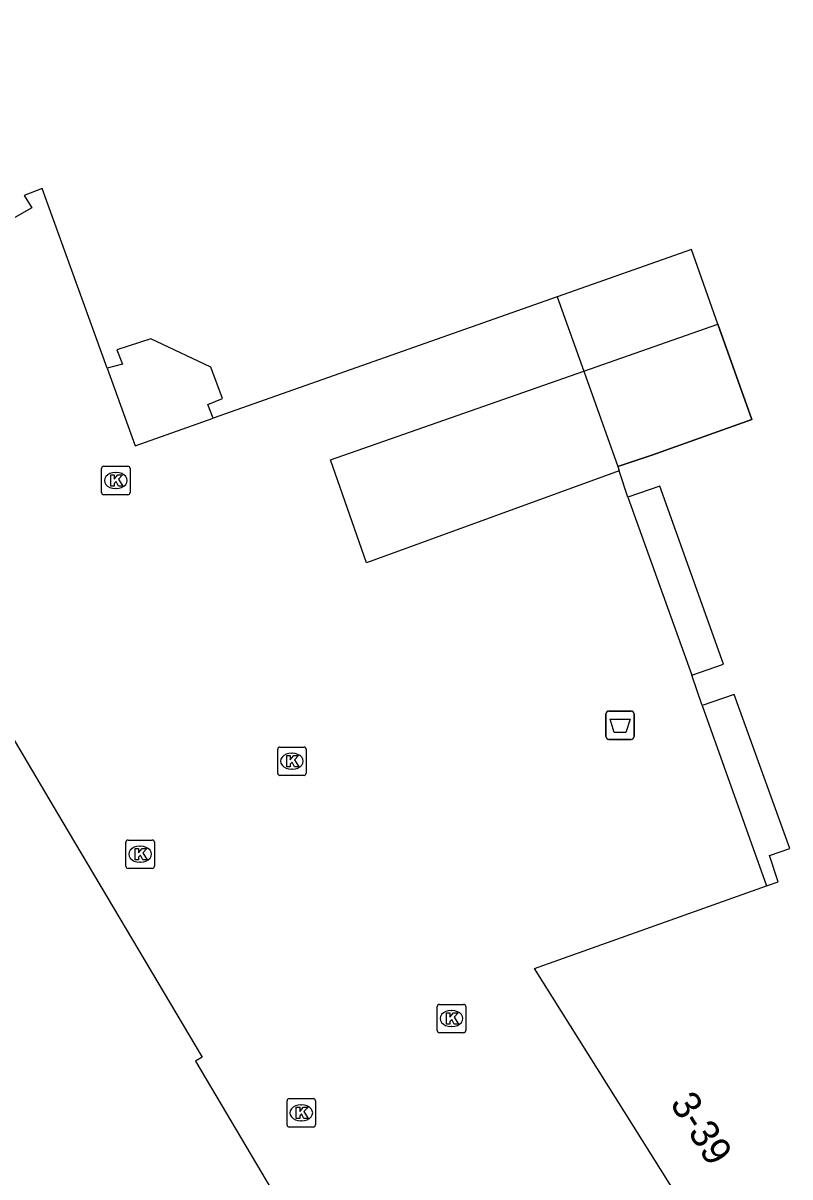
# Model space of a CAD drawing. Extents: x 161087 to 161922, y 382574 to 383873.
# Drawn here: x 161414.96 to 161441.99, y 383237.45 to 383278.12 of the extents above; entities that cross this region are included whole.
import ezdxf

# ---------------------------------------------------------------- set-up
doc = ezdxf.new("R2010")
doc.units = 0
for name, color, linetype in [('IMGEO_Afval_apart_plaats', 7, 'Continuous'), ('IMGEO_Kolk', 7, 'Continuous'), ('IMGEO_Pand', 7, 'Continuous'), ('IMGEO_Pand_nummerreeks', 7, 'Continuous'), ('IMGEO_Pand_overbouw', 7, 'Continuous'), ('IMGEO_Voetgangersgebied_open', 7, 'Continuous')]:
    doc.layers.add(name, color=color, linetype=linetype)

msp = doc.modelspace()

# ---------------------------------------------------------------- linework, layer by layer
at = {"layer": 'IMGEO_Afval_apart_plaats'}
for p, q in [((161435.606, 383253.869), (161436.396, 383253.869)), ((161436.396, 383253.869), (161435.606, 383253.869)), ((161435.506, 383252.969), (161435.506, 383253.769)), ((161435.506, 383253.769), (161435.506, 383252.969)), ((161436.496, 383253.769), (161436.496, 383252.969)), ((161436.496, 383252.969), (161436.496, 383253.769)), ((161436.396, 383252.869), (161435.606, 383252.869)), ((161435.606, 383252.869), (161436.396, 383252.869))]:
    msp.add_line(p, q, dxfattribs=at)
msp.add_lwpolyline([(161435.649, 383253.583), (161436.353, 383253.583), (161436.204, 383253.113), (161435.798, 383253.113), (161435.649, 383253.583)], dxfattribs=at)
for centre, start, end in [((161435.606, 383253.769), 90, 180), ((161435.606, 383253.769), 90, 180), ((161436.396, 383253.769), 0, 90), ((161436.396, 383253.769), 360, 90), ((161435.606, 383252.969), 180, 270), ((161435.606, 383252.969), 180, 270), ((161436.396, 383252.969), 270, 0), ((161436.396, 383252.969), 270, 0)]:
    msp.add_arc(centre, 0.1, start, end, dxfattribs=at)
at = {"layer": 'IMGEO_Kolk'}
for p, q in [((161417.73, 383261.568), (161417.73, 383262.42)), ((161417.805, 383262.494), (161418.657, 383262.494)), ((161418.731, 383262.42), (161418.731, 383261.568)), ((161418.218, 383262.274), (161418.243, 383262.274)), ((161418.241, 383261.714), (161418.216, 383261.714)), ((161418.657, 383261.494), (161417.805, 383261.494)), ((161424.011, 383252.6), (161424.863, 383252.6)), ((161423.936, 383251.674), (161423.936, 383252.526)), ((161424.424, 383252.38), (161424.449, 383252.38)), ((161424.937, 383252.526), (161424.937, 383251.674)), ((161424.447, 383251.82), (161424.422, 383251.82)), ((161424.863, 383251.6), (161424.011, 383251.6)), ((161418.663, 383249.322), (161419.515, 383249.322)), ((161418.588, 383248.396), (161418.588, 383249.248)), ((161419.076, 383249.102), (161419.101, 383249.102)), ((161419.589, 383249.248), (161419.589, 383248.396)), ((161419.099, 383248.542), (161419.074, 383248.542)), ((161419.515, 383248.322), (161418.663, 383248.322)), ((161429.561, 383242.604), (161429.561, 383243.456)), ((161429.636, 383243.53), (161430.488, 383243.53)), ((161430.049, 383243.31), (161430.074, 383243.31)), ((161430.562, 383243.456), (161430.562, 383242.604)), ((161430.488, 383242.53), (161429.636, 383242.53)), ((161430.072, 383242.75), (161430.047, 383242.75)), ((161424.266, 383239.28), (161424.266, 383240.132)), ((161424.341, 383240.206), (161425.193, 383240.206)), ((161424.754, 383239.986), (161424.779, 383239.986)), ((161425.267, 383240.132), (161425.267, 383239.28)), ((161425.193, 383239.206), (161424.341, 383239.206)), ((161424.777, 383239.426), (161424.752, 383239.426))]:
    msp.add_line(p, q, dxfattribs=at)
for points in [[(161417.73, 383261.568), (161417.73, 383262.42)], [(161417.805, 383262.494), (161418.657, 383262.494)], [(161418.731, 383262.42), (161418.731, 383261.568)], [(161418.051, 383262.194), (161418.174, 383262.194), (161418.174, 383262.043), (161418.304, 383262.194), (161418.468, 383262.194), (161418.322, 383262.043), (161418.475, 383261.794), (161418.323, 383261.794), (161418.238, 383261.958), (161418.174, 383261.891), (161418.174, 383261.794), (161418.051, 383261.794), (161418.051, 383262.194)], [(161418.657, 383261.494), (161417.805, 383261.494)], [(161424.011, 383252.6), (161424.863, 383252.6)], [(161423.936, 383251.674), (161423.936, 383252.526)], [(161424.257, 383252.3), (161424.38, 383252.3), (161424.38, 383252.149), (161424.51, 383252.3), (161424.674, 383252.3), (161424.528, 383252.149), (161424.681, 383251.9), (161424.529, 383251.9), (161424.444, 383252.064), (161424.38, 383251.997), (161424.38, 383251.9), (161424.257, 383251.9), (161424.257, 383252.3)], [(161424.937, 383252.526), (161424.937, 383251.674)], [(161424.863, 383251.6), (161424.011, 383251.6)], [(161418.663, 383249.322), (161419.515, 383249.322)], [(161418.588, 383248.396), (161418.588, 383249.248)], [(161418.909, 383249.022), (161419.032, 383249.022), (161419.032, 383248.871), (161419.162, 383249.022), (161419.326, 383249.022), (161419.18, 383248.871), (161419.333, 383248.622), (161419.181, 383248.622), (161419.096, 383248.786), (161419.032, 383248.719), (161419.032, 383248.622), (161418.909, 383248.622), (161418.909, 383249.022)], [(161419.589, 383249.248), (161419.589, 383248.396)], [(161419.515, 383248.322), (161418.663, 383248.322)], [(161429.561, 383242.604), (161429.561, 383243.456)], [(161429.636, 383243.53), (161430.488, 383243.53)], [(161429.882, 383243.23), (161430.005, 383243.23), (161430.005, 383243.079), (161430.135, 383243.23), (161430.299, 383243.23), (161430.153, 383243.079), (161430.306, 383242.83), (161430.154, 383242.83), (161430.069, 383242.994), (161430.005, 383242.927), (161430.005, 383242.83), (161429.882, 383242.83), (161429.882, 383243.23)], [(161430.562, 383243.456), (161430.562, 383242.604)], [(161430.488, 383242.53), (161429.636, 383242.53)], [(161424.266, 383239.28), (161424.266, 383240.132)], [(161424.341, 383240.206), (161425.193, 383240.206)], [(161425.267, 383240.132), (161425.267, 383239.28)], [(161424.587, 383239.906), (161424.71, 383239.906), (161424.71, 383239.755), (161424.84, 383239.906), (161425.004, 383239.906), (161424.858, 383239.755), (161425.011, 383239.506), (161424.859, 383239.506), (161424.774, 383239.67), (161424.71, 383239.603), (161424.71, 383239.506), (161424.587, 383239.506), (161424.587, 383239.906)], [(161425.193, 383239.206), (161424.341, 383239.206)]]:
    msp.add_lwpolyline(points, dxfattribs=at)
for centre, start, end in [((161417.807, 383262.418), 91.552, 178.448), ((161417.807, 383262.418), 91.552, 178.448), ((161418.655, 383262.418), 1.552, 88.448), ((161418.655, 383262.418), 1.552, 88.448), ((161417.807, 383261.57), 181.552, 268.448), ((161417.807, 383261.57), 181.552, 268.448), ((161418.655, 383261.57), 271.552, 358.448), ((161418.655, 383261.57), 271.552, 358.448), ((161424.013, 383252.524), 91.552, 178.448), ((161424.013, 383252.524), 91.552, 178.448), ((161424.861, 383252.524), 1.552, 88.448), ((161424.861, 383252.524), 1.552, 88.448), ((161424.013, 383251.676), 181.552, 268.448), ((161424.013, 383251.676), 181.552, 268.448), ((161424.861, 383251.676), 271.552, 358.448), ((161424.861, 383251.676), 271.552, 358.448), ((161418.665, 383249.246), 91.552, 178.448), ((161418.665, 383249.246), 91.552, 178.448), ((161419.513, 383249.246), 1.552, 88.448), ((161419.513, 383249.246), 1.552, 88.448), ((161418.665, 383248.398), 181.552, 268.448), ((161418.665, 383248.398), 181.552, 268.448), ((161419.513, 383248.398), 271.552, 358.448), ((161419.513, 383248.398), 271.552, 358.448), ((161429.638, 383243.454), 91.552, 178.448), ((161429.638, 383243.454), 91.552, 178.448), ((161430.486, 383243.454), 1.552, 88.448), ((161430.486, 383243.454), 1.552, 88.448), ((161429.638, 383242.606), 181.552, 268.448), ((161429.638, 383242.606), 181.552, 268.448), ((161430.486, 383242.606), 271.552, 358.448), ((161430.486, 383242.606), 271.552, 358.448), ((161424.343, 383240.13), 91.552, 178.448), ((161424.343, 383240.13), 91.552, 178.448), ((161425.191, 383240.13), 1.552, 88.448), ((161425.191, 383240.13), 1.552, 88.448), ((161424.343, 383239.282), 181.552, 268.448), ((161424.343, 383239.282), 181.552, 268.448), ((161425.191, 383239.282), 271.552, 358.448), ((161425.191, 383239.282), 271.552, 358.448)]:
    msp.add_arc(centre, 0.0765, start, end, dxfattribs=at)
for centre, major_axis, ratio, start_param, end_param in [((161418.217, 383261.994), (-0.387, 0.002), 0.722429, 4.712389, 7.853982), ((161418.242, 383261.994), (-0.39, 0.002), 0.717154, 1.570796, 4.712389), ((161424.423, 383252.1), (-0.387, 0.002), 0.722429, 4.712389, 7.853982), ((161424.448, 383252.1), (-0.39, 0.002), 0.717154, 1.570796, 4.712389), ((161419.075, 383248.822), (-0.387, 0.002), 0.722429, 4.712389, 7.853982), ((161419.1, 383248.822), (-0.39, 0.002), 0.717154, 1.570796, 4.712389), ((161430.048, 383243.03), (-0.387, 0.002), 0.722429, 4.712389, 7.853982), ((161430.073, 383243.03), (-0.39, 0.002), 0.717154, 1.570796, 4.712389), ((161424.753, 383239.706), (-0.387, 0.002), 0.722429, 4.712389, 7.853982), ((161424.778, 383239.706), (-0.39, 0.002), 0.717154, 1.570796, 4.712389)]:
    msp.add_ellipse(centre, major_axis=major_axis, ratio=ratio, start_param=start_param, end_param=end_param, dxfattribs=at)
at = {"layer": 'IMGEO_Pand'}
for points in [[(161439.453, 383267.5), (161438.516, 383270.133), (161433.781, 383268.463), (161421.665, 383264.189), (161421.474, 383264.675), (161421.991, 383264.88), (161421.574, 383265.987), (161419.461, 383266.993), (161418.267, 383266.599), (161418.467, 383266.089), (161417.92, 383265.958), (161415.63, 383272.292), (161414.995, 383272.039), (161415.265, 383271.61), (161414.675, 383271.26), (161410.38, 383278.117)], [(161439.453, 383267.5), (161440.649, 383264.139), (161437.12, 383262.888), (161435.924, 383262.482)], [(161441.546, 383231.154), (161432.985, 383244.794), (161441.167, 383247.708), (161441.572, 383247.854), (161441.273, 383248.778), (161441.988, 383249.026), (161441.635, 383250), (161440.022, 383254.452), (161438.899, 383254.067), (161438.528, 383255.135), (161439.651, 383255.52), (161437.401, 383261.795), (161436.278, 383261.41), (161435.974, 383262.331)], [(161435.924, 383262.482), (161435.974, 383262.331)], [(161410.934, 383259.102), (161411.224, 383258.613), (161416.332, 383250), (161421.276, 383241.664), (161421.037, 383241.522), (161425.863, 383233.377)]]:
    msp.add_lwpolyline(points, dxfattribs=at)
at = {"layer": 'IMGEO_Pand_overbouw'}
for points in [[(161435.924, 383262.482), (161437.12, 383262.888), (161440.649, 383264.139), (161439.453, 383267.5), (161438.516, 383270.133), (161433.781, 383268.463), (161434.72, 383265.844)], [(161418.911, 383263.217), (161421.665, 383264.189), (161421.474, 383264.675), (161421.991, 383264.88), (161421.574, 383265.987), (161419.461, 383266.993), (161418.267, 383266.599), (161418.467, 383266.089), (161417.92, 383265.958)], [(161436.278, 383261.41), (161438.528, 383255.135), (161439.651, 383255.52), (161437.401, 383261.795)], [(161438.899, 383254.067), (161441.167, 383247.708), (161441.572, 383247.854), (161441.273, 383248.778), (161441.988, 383249.026), (161441.635, 383250), (161440.022, 383254.452)]]:
    msp.add_lwpolyline(points, close=True, dxfattribs=at)
at = {"layer": 'IMGEO_Voetgangersgebied_open'}
for points in [[(161434.72, 383265.844), (161439.453, 383267.5)], [(161435.974, 383262.331), (161427.068, 383259.097), (161425.791, 383262.719), (161434.72, 383265.844)], [(161434.72, 383265.844), (161435.924, 383262.482)]]:
    msp.add_lwpolyline(points, dxfattribs=at)

# ---------------------------------------------------------------- texts
at = {"layer": 'IMGEO_Pand_nummerreeks'}
msp.add_text('3-39', height=1, rotation=302.1141, dxfattribs=at).set_placement((161437.743, 383240.036))

doc.saveas('drawing.dxf')
